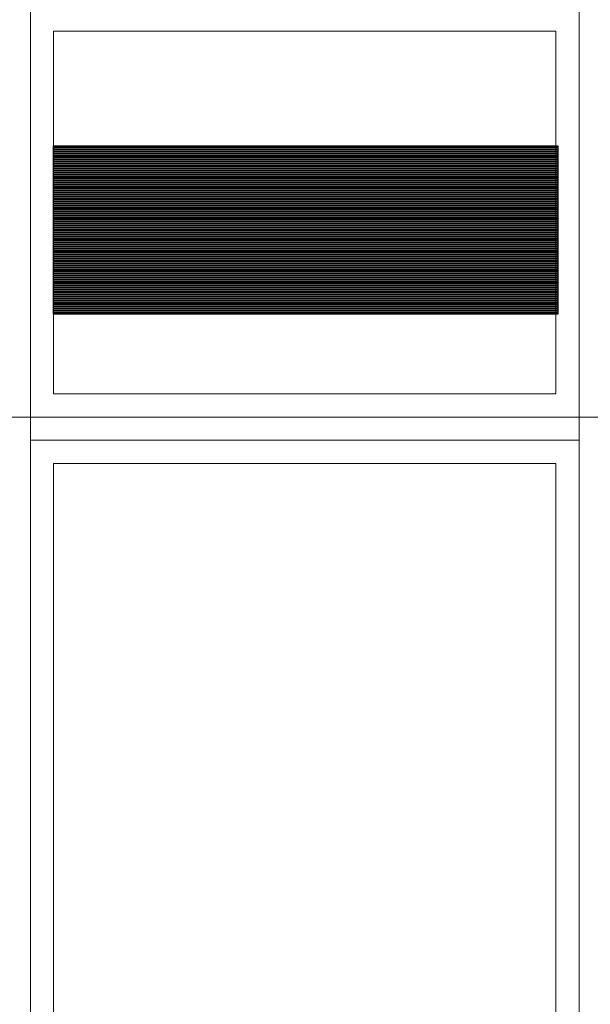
# Model space of a CAD drawing. Header units: millimetres. Extents: x -14047 to 49934, y -21523 to 14989.
# Tile 413 of 580: x 20862 to 20987, y 12993 to 13208. Entities that reach past the tile are written whole.
import ezdxf

# ---------------------------------------------------------------- set-up
doc = ezdxf.new("R2010")
doc.units = ezdxf.units.MM
doc.layers.add('C00-00-00', color=7, linetype='Continuous')
doc.layers.add('CFF-FF-FF', color=7, linetype='Continuous', true_color=0xffffff)
picture_1 = doc.add_image_def('image263.jpg', size_in_pixel=(260, 1))
picture_2 = doc.add_image_def('image266.jpg', size_in_pixel=(260, 1))
picture_3 = doc.add_image_def('image269.jpg', size_in_pixel=(260, 1))
picture_4 = doc.add_image_def('image272.jpg', size_in_pixel=(260, 1))
picture_5 = doc.add_image_def('image275.jpg', size_in_pixel=(260, 1))
picture_6 = doc.add_image_def('image278.jpg', size_in_pixel=(260, 1))
picture_7 = doc.add_image_def('image281.jpg', size_in_pixel=(260, 1))
picture_8 = doc.add_image_def('image284.jpg', size_in_pixel=(260, 1))
picture_9 = doc.add_image_def('image287.jpg', size_in_pixel=(260, 1))
picture_10 = doc.add_image_def('image290.jpg', size_in_pixel=(260, 1))
picture_11 = doc.add_image_def('image293.jpg', size_in_pixel=(260, 1))
picture_12 = doc.add_image_def('image296.jpg', size_in_pixel=(260, 1))
picture_13 = doc.add_image_def('image299.jpg', size_in_pixel=(260, 1))
picture_14 = doc.add_image_def('image302.jpg', size_in_pixel=(260, 1))
picture_15 = doc.add_image_def('image305.jpg', size_in_pixel=(260, 1))
picture_16 = doc.add_image_def('image308.jpg', size_in_pixel=(260, 1))
picture_17 = doc.add_image_def('image311.jpg', size_in_pixel=(260, 1))
picture_18 = doc.add_image_def('image314.jpg', size_in_pixel=(260, 1))
picture_19 = doc.add_image_def('image317.jpg', size_in_pixel=(260, 1))
picture_20 = doc.add_image_def('image320.jpg', size_in_pixel=(260, 1))
picture_21 = doc.add_image_def('image323.jpg', size_in_pixel=(260, 1))
picture_22 = doc.add_image_def('image326.jpg', size_in_pixel=(260, 1))
picture_23 = doc.add_image_def('image329.jpg', size_in_pixel=(260, 1))
picture_24 = doc.add_image_def('image332.jpg', size_in_pixel=(260, 1))
picture_25 = doc.add_image_def('image335.jpg', size_in_pixel=(260, 1))
picture_26 = doc.add_image_def('image338.jpg', size_in_pixel=(260, 1))
picture_27 = doc.add_image_def('image341.jpg', size_in_pixel=(260, 1))
picture_28 = doc.add_image_def('image344.jpg', size_in_pixel=(260, 1))
picture_29 = doc.add_image_def('image347.jpg', size_in_pixel=(260, 1))
picture_30 = doc.add_image_def('image350.jpg', size_in_pixel=(260, 1))
picture_31 = doc.add_image_def('image353.jpg', size_in_pixel=(260, 1))
picture_32 = doc.add_image_def('image356.jpg', size_in_pixel=(260, 1))
picture_33 = doc.add_image_def('image359.jpg', size_in_pixel=(260, 1))
picture_34 = doc.add_image_def('image362.jpg', size_in_pixel=(260, 1))
picture_35 = doc.add_image_def('image365.jpg', size_in_pixel=(260, 1))
picture_36 = doc.add_image_def('image368.jpg', size_in_pixel=(260, 1))
picture_37 = doc.add_image_def('image371.jpg', size_in_pixel=(260, 1))
picture_38 = doc.add_image_def('image374.jpg', size_in_pixel=(260, 1))
picture_39 = doc.add_image_def('image377.jpg', size_in_pixel=(260, 1))
picture_40 = doc.add_image_def('image380.jpg', size_in_pixel=(260, 1))
picture_41 = doc.add_image_def('image383.jpg', size_in_pixel=(260, 1))
picture_42 = doc.add_image_def('image386.jpg', size_in_pixel=(260, 1))
picture_43 = doc.add_image_def('image389.jpg', size_in_pixel=(260, 1))
picture_44 = doc.add_image_def('image392.jpg', size_in_pixel=(260, 1))
picture_45 = doc.add_image_def('image395.jpg', size_in_pixel=(260, 1))
picture_46 = doc.add_image_def('image398.jpg', size_in_pixel=(260, 1))
picture_47 = doc.add_image_def('image401.jpg', size_in_pixel=(260, 1))
picture_48 = doc.add_image_def('image404.jpg', size_in_pixel=(260, 1))
picture_49 = doc.add_image_def('image407.jpg', size_in_pixel=(260, 1))
picture_50 = doc.add_image_def('image410.jpg', size_in_pixel=(260, 1))
picture_51 = doc.add_image_def('image413.jpg', size_in_pixel=(260, 1))
picture_52 = doc.add_image_def('image416.jpg', size_in_pixel=(260, 1))
picture_53 = doc.add_image_def('image419.jpg', size_in_pixel=(260, 1))
picture_54 = doc.add_image_def('image422.jpg', size_in_pixel=(260, 1))
picture_55 = doc.add_image_def('image425.jpg', size_in_pixel=(260, 1))
picture_56 = doc.add_image_def('image428.jpg', size_in_pixel=(260, 1))
picture_57 = doc.add_image_def('image431.jpg', size_in_pixel=(260, 1))
picture_58 = doc.add_image_def('image434.jpg', size_in_pixel=(260, 1))
picture_59 = doc.add_image_def('image437.jpg', size_in_pixel=(260, 1))
picture_60 = doc.add_image_def('image440.jpg', size_in_pixel=(260, 1))
picture_61 = doc.add_image_def('image443.jpg', size_in_pixel=(260, 1))
picture_62 = doc.add_image_def('image446.jpg', size_in_pixel=(260, 1))
picture_63 = doc.add_image_def('image449.jpg', size_in_pixel=(260, 1))
picture_64 = doc.add_image_def('image452.jpg', size_in_pixel=(260, 1))
picture_65 = doc.add_image_def('image455.jpg', size_in_pixel=(260, 1))
picture_66 = doc.add_image_def('image458.jpg', size_in_pixel=(260, 1))
picture_67 = doc.add_image_def('image461.jpg', size_in_pixel=(260, 1))
picture_68 = doc.add_image_def('image464.jpg', size_in_pixel=(260, 1))
picture_69 = doc.add_image_def('image467.jpg', size_in_pixel=(260, 1))
picture_70 = doc.add_image_def('image470.jpg', size_in_pixel=(260, 1))
picture_71 = doc.add_image_def('image473.jpg', size_in_pixel=(260, 1))
picture_72 = doc.add_image_def('image476.jpg', size_in_pixel=(260, 1))
picture_73 = doc.add_image_def('image479.jpg', size_in_pixel=(260, 1))
picture_74 = doc.add_image_def('image482.jpg', size_in_pixel=(260, 1))
picture_75 = doc.add_image_def('image485.jpg', size_in_pixel=(260, 1))
picture_76 = doc.add_image_def('image488.jpg', size_in_pixel=(260, 1))
picture_77 = doc.add_image_def('image491.jpg', size_in_pixel=(260, 1))
picture_78 = doc.add_image_def('image494.jpg', size_in_pixel=(260, 1))
picture_79 = doc.add_image_def('image497.jpg', size_in_pixel=(260, 1))
picture_80 = doc.add_image_def('image500.jpg', size_in_pixel=(260, 1))
picture_81 = doc.add_image_def('image503.jpg', size_in_pixel=(260, 1))
picture_82 = doc.add_image_def('image506.jpg', size_in_pixel=(260, 1))
picture_83 = doc.add_image_def('image509.jpg', size_in_pixel=(260, 1))
picture_84 = doc.add_image_def('image512.jpg', size_in_pixel=(260, 1))
picture_85 = doc.add_image_def('image515.jpg', size_in_pixel=(260, 1))
picture_86 = doc.add_image_def('image518.jpg', size_in_pixel=(260, 1))
picture_87 = doc.add_image_def('image521.jpg', size_in_pixel=(260, 1))

msp = doc.modelspace()

# ---------------------------------------------------------------- linework, layer by layer
at = {"layer": 'C00-00-00', "lineweight": 0}
for points in [[(21104.338, 13143.254), (21104.338, 13120.817), (20704.288, 13120.817), (20704.288, 13210.141), (21104.338, 13210.141), (21104.338, 13180.084)], [(20864.308, 13120.817), (20864.308, 13210.141)], [(20984.111, 13120.817), (20984.111, 13210.141)], [(20869.388, 13125.897), (20869.388, 13205.061)], [(20869.388, 13205.061), (20979.031, 13205.061)], [(20869.388, 13205.061), (20979.031, 13205.061)], [(20979.031, 13125.897), (20979.031, 13205.061)], [(20979.031, 13125.897), (20869.388, 13125.897)], [(20704.288, 13120.817), (21104.338, 13120.817)]]:
    msp.add_lwpolyline(points, dxfattribs=at)
for points in [[(20744.081, 13120.817), (20744.081, 12860.891), (20864.308, 12860.891), (20864.308, 13120.817)], [(20864.308, 13120.817), (20864.308, 12860.891), (20984.111, 12860.891), (20984.111, 13120.817)], [(20984.111, 13120.817), (20984.111, 12860.891), (21104.338, 12860.891), (21104.338, 13120.817)], [(20864.308, 13115.737), (20864.308, 12860.891), (20984.111, 12860.891), (20984.111, 13115.737)], [(20869.388, 13110.657), (20869.388, 12865.971), (20979.031, 12865.971), (20979.031, 13110.657)]]:
    msp.add_lwpolyline(points, close=True, dxfattribs=at)

# ---------------------------------------------------------------- pictures from other files: only their frames are drawn
at = {"layer": 'CFF-FF-FF'}
image = msp.add_image(picture_87, insert=(20869.388, 13179.661), size_in_units=(110.066, 0.423), rotation=0, dxfattribs=at)
image.dxf.flags = 7
image = msp.add_image(picture_86, insert=(20869.388, 13179.238), size_in_units=(110.066, 0.423), rotation=0, dxfattribs=at)
image.dxf.flags = 7
image = msp.add_image(picture_85, insert=(20869.388, 13178.814), size_in_units=(110.066, 0.423), rotation=0, dxfattribs=at)
image.dxf.flags = 7
image = msp.add_image(picture_84, insert=(20869.388, 13178.391), size_in_units=(110.066, 0.423), rotation=0, dxfattribs=at)
image.dxf.flags = 7
image = msp.add_image(picture_83, insert=(20869.388, 13177.968), size_in_units=(110.066, 0.423), rotation=0, dxfattribs=at)
image.dxf.flags = 7
image = msp.add_image(picture_82, insert=(20869.388, 13177.544), size_in_units=(110.066, 0.423), rotation=0, dxfattribs=at)
image.dxf.flags = 7
image = msp.add_image(picture_81, insert=(20869.388, 13177.121), size_in_units=(110.066, 0.423), rotation=0, dxfattribs=at)
image.dxf.flags = 7
image = msp.add_image(picture_80, insert=(20869.388, 13176.697), size_in_units=(110.066, 0.423), rotation=0, dxfattribs=at)
image.dxf.flags = 7
image = msp.add_image(picture_79, insert=(20869.388, 13176.274), size_in_units=(110.066, 0.423), rotation=0, dxfattribs=at)
image.dxf.flags = 7
image = msp.add_image(picture_78, insert=(20869.388, 13175.851), size_in_units=(110.066, 0.423), rotation=0, dxfattribs=at)
image.dxf.flags = 7
image = msp.add_image(picture_77, insert=(20869.388, 13175.428), size_in_units=(110.066, 0.423), rotation=0, dxfattribs=at)
image.dxf.flags = 7
image = msp.add_image(picture_76, insert=(20869.388, 13175.004), size_in_units=(110.066, 0.423), rotation=0, dxfattribs=at)
image.dxf.flags = 7
image = msp.add_image(picture_75, insert=(20869.388, 13174.581), size_in_units=(110.066, 0.423), rotation=0, dxfattribs=at)
image.dxf.flags = 7
image = msp.add_image(picture_74, insert=(20869.388, 13174.157), size_in_units=(110.066, 0.423), rotation=0, dxfattribs=at)
image.dxf.flags = 7
image = msp.add_image(picture_73, insert=(20869.388, 13173.734), size_in_units=(110.066, 0.423), rotation=0, dxfattribs=at)
image.dxf.flags = 7
image = msp.add_image(picture_72, insert=(20869.388, 13173.311), size_in_units=(110.066, 0.423), rotation=0, dxfattribs=at)
image.dxf.flags = 7
image = msp.add_image(picture_71, insert=(20869.388, 13172.888), size_in_units=(110.066, 0.423), rotation=0, dxfattribs=at)
image.dxf.flags = 7
image = msp.add_image(picture_70, insert=(20869.388, 13172.464), size_in_units=(110.066, 0.423), rotation=0, dxfattribs=at)
image.dxf.flags = 7
image = msp.add_image(picture_69, insert=(20869.388, 13172.041), size_in_units=(110.066, 0.423), rotation=0, dxfattribs=at)
image.dxf.flags = 7
image = msp.add_image(picture_68, insert=(20869.388, 13171.618), size_in_units=(110.066, 0.423), rotation=0, dxfattribs=at)
image.dxf.flags = 7
image = msp.add_image(picture_67, insert=(20869.388, 13171.194), size_in_units=(110.066, 0.423), rotation=0, dxfattribs=at)
image.dxf.flags = 7
image = msp.add_image(picture_66, insert=(20869.388, 13170.771), size_in_units=(110.066, 0.423), rotation=0, dxfattribs=at)
image.dxf.flags = 7
image = msp.add_image(picture_65, insert=(20869.388, 13170.347), size_in_units=(110.066, 0.423), rotation=0, dxfattribs=at)
image.dxf.flags = 7
image = msp.add_image(picture_64, insert=(20869.388, 13169.924), size_in_units=(110.066, 0.423), rotation=0, dxfattribs=at)
image.dxf.flags = 7
image = msp.add_image(picture_63, insert=(20869.388, 13169.501), size_in_units=(110.066, 0.423), rotation=0, dxfattribs=at)
image.dxf.flags = 7
image = msp.add_image(picture_62, insert=(20869.388, 13169.078), size_in_units=(110.066, 0.423), rotation=0, dxfattribs=at)
image.dxf.flags = 7
image = msp.add_image(picture_61, insert=(20869.388, 13168.654), size_in_units=(110.066, 0.423), rotation=0, dxfattribs=at)
image.dxf.flags = 7
image = msp.add_image(picture_60, insert=(20869.388, 13168.231), size_in_units=(110.066, 0.423), rotation=0, dxfattribs=at)
image.dxf.flags = 7
image = msp.add_image(picture_59, insert=(20869.388, 13167.807), size_in_units=(110.066, 0.423), rotation=0, dxfattribs=at)
image.dxf.flags = 7
image = msp.add_image(picture_58, insert=(20869.388, 13167.384), size_in_units=(110.066, 0.423), rotation=0, dxfattribs=at)
image.dxf.flags = 7
image = msp.add_image(picture_57, insert=(20869.388, 13166.961), size_in_units=(110.066, 0.423), rotation=0, dxfattribs=at)
image.dxf.flags = 7
image = msp.add_image(picture_56, insert=(20869.388, 13166.538), size_in_units=(110.066, 0.423), rotation=0, dxfattribs=at)
image.dxf.flags = 7
image = msp.add_image(picture_55, insert=(20869.388, 13166.114), size_in_units=(110.066, 0.423), rotation=0, dxfattribs=at)
image.dxf.flags = 7
image = msp.add_image(picture_54, insert=(20869.388, 13165.691), size_in_units=(110.066, 0.423), rotation=0, dxfattribs=at)
image.dxf.flags = 7
image = msp.add_image(picture_53, insert=(20869.388, 13165.268), size_in_units=(110.066, 0.423), rotation=0, dxfattribs=at)
image.dxf.flags = 7
image = msp.add_image(picture_52, insert=(20869.388, 13164.844), size_in_units=(110.066, 0.423), rotation=0, dxfattribs=at)
image.dxf.flags = 7
image = msp.add_image(picture_51, insert=(20869.388, 13164.421), size_in_units=(110.066, 0.423), rotation=0, dxfattribs=at)
image.dxf.flags = 7
image = msp.add_image(picture_50, insert=(20869.388, 13163.997), size_in_units=(110.066, 0.423), rotation=0, dxfattribs=at)
image.dxf.flags = 7
image = msp.add_image(picture_49, insert=(20869.388, 13163.574), size_in_units=(110.066, 0.423), rotation=0, dxfattribs=at)
image.dxf.flags = 7
image = msp.add_image(picture_48, insert=(20869.388, 13163.151), size_in_units=(110.066, 0.423), rotation=0, dxfattribs=at)
image.dxf.flags = 7
image = msp.add_image(picture_47, insert=(20869.388, 13162.728), size_in_units=(110.066, 0.423), rotation=0, dxfattribs=at)
image.dxf.flags = 7
image = msp.add_image(picture_46, insert=(20869.388, 13162.304), size_in_units=(110.066, 0.423), rotation=0, dxfattribs=at)
image.dxf.flags = 7
image = msp.add_image(picture_45, insert=(20869.388, 13161.881), size_in_units=(110.066, 0.423), rotation=0, dxfattribs=at)
image.dxf.flags = 7
image = msp.add_image(picture_44, insert=(20869.388, 13161.457), size_in_units=(110.066, 0.423), rotation=0, dxfattribs=at)
image.dxf.flags = 7
image = msp.add_image(picture_43, insert=(20869.388, 13161.034), size_in_units=(110.066, 0.423), rotation=0, dxfattribs=at)
image.dxf.flags = 7
image = msp.add_image(picture_42, insert=(20869.388, 13160.611), size_in_units=(110.066, 0.423), rotation=0, dxfattribs=at)
image.dxf.flags = 7
image = msp.add_image(picture_41, insert=(20869.388, 13160.188), size_in_units=(110.066, 0.423), rotation=0, dxfattribs=at)
image.dxf.flags = 7
image = msp.add_image(picture_40, insert=(20869.388, 13159.764), size_in_units=(110.066, 0.423), rotation=0, dxfattribs=at)
image.dxf.flags = 7
image = msp.add_image(picture_39, insert=(20869.388, 13159.341), size_in_units=(110.066, 0.423), rotation=0, dxfattribs=at)
image.dxf.flags = 7
image = msp.add_image(picture_38, insert=(20869.388, 13158.918), size_in_units=(110.066, 0.423), rotation=0, dxfattribs=at)
image.dxf.flags = 7
image = msp.add_image(picture_37, insert=(20869.388, 13158.494), size_in_units=(110.066, 0.423), rotation=0, dxfattribs=at)
image.dxf.flags = 7
image = msp.add_image(picture_36, insert=(20869.388, 13158.071), size_in_units=(110.066, 0.423), rotation=0, dxfattribs=at)
image.dxf.flags = 7
image = msp.add_image(picture_35, insert=(20869.388, 13157.647), size_in_units=(110.066, 0.423), rotation=0, dxfattribs=at)
image.dxf.flags = 7
image = msp.add_image(picture_34, insert=(20869.388, 13157.224), size_in_units=(110.066, 0.423), rotation=0, dxfattribs=at)
image.dxf.flags = 7
image = msp.add_image(picture_33, insert=(20869.388, 13156.801), size_in_units=(110.066, 0.423), rotation=0, dxfattribs=at)
image.dxf.flags = 7
image = msp.add_image(picture_32, insert=(20869.388, 13156.378), size_in_units=(110.066, 0.423), rotation=0, dxfattribs=at)
image.dxf.flags = 7
image = msp.add_image(picture_31, insert=(20869.388, 13155.954), size_in_units=(110.066, 0.423), rotation=0, dxfattribs=at)
image.dxf.flags = 7
image = msp.add_image(picture_30, insert=(20869.388, 13155.531), size_in_units=(110.066, 0.423), rotation=0, dxfattribs=at)
image.dxf.flags = 7
image = msp.add_image(picture_29, insert=(20869.388, 13155.107), size_in_units=(110.066, 0.423), rotation=0, dxfattribs=at)
image.dxf.flags = 7
image = msp.add_image(picture_28, insert=(20869.388, 13154.684), size_in_units=(110.066, 0.423), rotation=0, dxfattribs=at)
image.dxf.flags = 7
image = msp.add_image(picture_27, insert=(20869.388, 13154.261), size_in_units=(110.066, 0.423), rotation=0, dxfattribs=at)
image.dxf.flags = 7
image = msp.add_image(picture_26, insert=(20869.388, 13153.838), size_in_units=(110.066, 0.423), rotation=0, dxfattribs=at)
image.dxf.flags = 7
image = msp.add_image(picture_25, insert=(20869.388, 13153.414), size_in_units=(110.066, 0.423), rotation=0, dxfattribs=at)
image.dxf.flags = 7
image = msp.add_image(picture_24, insert=(20869.388, 13152.991), size_in_units=(110.066, 0.423), rotation=0, dxfattribs=at)
image.dxf.flags = 7
image = msp.add_image(picture_23, insert=(20869.388, 13152.568), size_in_units=(110.066, 0.423), rotation=0, dxfattribs=at)
image.dxf.flags = 7
image = msp.add_image(picture_22, insert=(20869.388, 13152.144), size_in_units=(110.066, 0.423), rotation=0, dxfattribs=at)
image.dxf.flags = 7
image = msp.add_image(picture_21, insert=(20869.388, 13151.721), size_in_units=(110.066, 0.423), rotation=0, dxfattribs=at)
image.dxf.flags = 7
image = msp.add_image(picture_20, insert=(20869.388, 13151.297), size_in_units=(110.066, 0.423), rotation=0, dxfattribs=at)
image.dxf.flags = 7
image = msp.add_image(picture_19, insert=(20869.388, 13150.874), size_in_units=(110.066, 0.423), rotation=0, dxfattribs=at)
image.dxf.flags = 7
image = msp.add_image(picture_18, insert=(20869.388, 13150.451), size_in_units=(110.066, 0.423), rotation=0, dxfattribs=at)
image.dxf.flags = 7
image = msp.add_image(picture_17, insert=(20869.388, 13150.028), size_in_units=(110.066, 0.423), rotation=0, dxfattribs=at)
image.dxf.flags = 7
image = msp.add_image(picture_16, insert=(20869.388, 13149.604), size_in_units=(110.066, 0.423), rotation=0, dxfattribs=at)
image.dxf.flags = 7
image = msp.add_image(picture_15, insert=(20869.388, 13149.181), size_in_units=(110.066, 0.423), rotation=0, dxfattribs=at)
image.dxf.flags = 7
image = msp.add_image(picture_14, insert=(20869.388, 13148.757), size_in_units=(110.066, 0.423), rotation=0, dxfattribs=at)
image.dxf.flags = 7
image = msp.add_image(picture_13, insert=(20869.388, 13148.334), size_in_units=(110.066, 0.423), rotation=0, dxfattribs=at)
image.dxf.flags = 7
image = msp.add_image(picture_12, insert=(20869.388, 13147.911), size_in_units=(110.066, 0.423), rotation=0, dxfattribs=at)
image.dxf.flags = 7
image = msp.add_image(picture_11, insert=(20869.388, 13147.488), size_in_units=(110.066, 0.423), rotation=0, dxfattribs=at)
image.dxf.flags = 7
image = msp.add_image(picture_10, insert=(20869.388, 13147.064), size_in_units=(110.066, 0.423), rotation=0, dxfattribs=at)
image.dxf.flags = 7
image = msp.add_image(picture_9, insert=(20869.388, 13146.641), size_in_units=(110.066, 0.423), rotation=0, dxfattribs=at)
image.dxf.flags = 7
image = msp.add_image(picture_8, insert=(20869.388, 13146.218), size_in_units=(110.066, 0.423), rotation=0, dxfattribs=at)
image.dxf.flags = 7
image = msp.add_image(picture_7, insert=(20869.388, 13145.794), size_in_units=(110.066, 0.423), rotation=0, dxfattribs=at)
image.dxf.flags = 7
image = msp.add_image(picture_6, insert=(20869.388, 13145.371), size_in_units=(110.066, 0.423), rotation=0, dxfattribs=at)
image.dxf.flags = 7
image = msp.add_image(picture_5, insert=(20869.388, 13144.947), size_in_units=(110.066, 0.423), rotation=0, dxfattribs=at)
image.dxf.flags = 7
image = msp.add_image(picture_4, insert=(20869.388, 13144.524), size_in_units=(110.066, 0.423), rotation=0, dxfattribs=at)
image.dxf.flags = 7
image = msp.add_image(picture_3, insert=(20869.388, 13144.101), size_in_units=(110.066, 0.423), rotation=0, dxfattribs=at)
image.dxf.flags = 7
image = msp.add_image(picture_2, insert=(20869.388, 13143.678), size_in_units=(110.066, 0.423), rotation=0, dxfattribs=at)
image.dxf.flags = 7
image = msp.add_image(picture_1, insert=(20869.388, 13143.254), size_in_units=(110.066, 0.423), rotation=0, dxfattribs=at)
image.dxf.flags = 7

doc.saveas('drawing.dxf')
